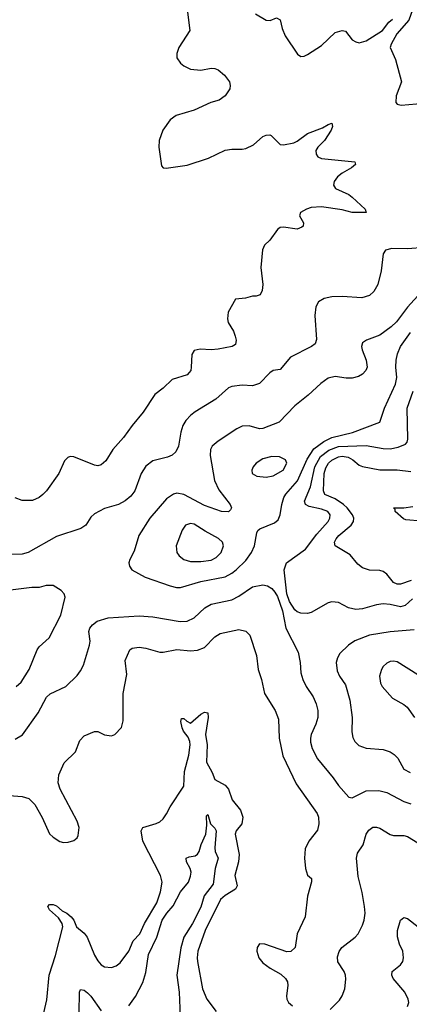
# Model space of a CAD drawing. Header units: inches. Extents: x 884549 to 1028252, y 526810 to 653624.
# Tile 728 of 1056: x 992396 to 994661, y 581600 to 587332. Entities that reach past the tile are written whole.
import ezdxf

# ---------------------------------------------------------------- set-up
doc = ezdxf.new("R2010")
doc.units = ezdxf.units.IN
doc.header["$MEASUREMENT"] = 0
doc.layers.add('A9598', color=7, linetype='Continuous')

msp = doc.modelspace()

# ---------------------------------------------------------------- linework, layer by layer
at = {"layer": 'A9598', "color": 5}
for points, elevation in [([(993367.6, 587407.6), (993384.9, 587270), (993321.7, 587170), (993310, 587135.3), (993310.3, 587110.3), (993330, 587078.4), (993350, 587063.7), (993390, 587045.2), (993450, 587039), (993510, 587050.2), (993530, 587048.7), (993550, 587040.3), (993586, 587010), (993616.3, 586970), (993620.5, 586950), (993617.1, 586930), (993590.2, 586889.8), (993555.3, 586864.7), (993507.3, 586850), (993410, 586805.7), (993305.4, 586774.6), (993270, 586749.6), (993228.7, 586690), (993207, 586630), (993204.2, 586590), (993221.4, 586481.4), (993230.7, 586470.7), (993248.2, 586468.2), (993370, 586485.2), (993494.7, 586525.3), (993590, 586572.2), (993630, 586579.5), (993690, 586578.7), (993710, 586583.1), (993755.5, 586604.5), (993810, 586653), (993830, 586660.5), (993850, 586663), (993859, 586659), (993910, 586605.5), (993930, 586603), (993990, 586615.3), (994010, 586624.6), (994069.9, 586670.1), (994157.5, 586702.5), (994190, 586723.1), (994210.4, 586730.4), (994215.3, 586710), (994206.4, 586690), (994167.6, 586630), (994129.4, 586590.6), (994118.3, 586570), (994119.5, 586550), (994130, 586533.4), (994150, 586523.7), (994345.4, 586505.4), (994347.7, 586490), (994324.4, 586470), (994270, 586438.5), (994243, 586417), (994224.7, 586390), (994221.5, 586370), (994232.7, 586350), (994310, 586314.3), (994330, 586298.9), (994404.9, 586230), (994410.7, 586210), (994330, 586209.8), (994270, 586225.3), (994150, 586242.6), (994090, 586239), (994063, 586230), (994028.2, 586210), (994023.1, 586190), (994045.3, 586150), (994043.8, 586130), (994036.4, 586123.6), (994010, 586112.6), (993930, 586125.4), (993910, 586123.1), (993894.9, 586110), (993851.2, 586048.8), (993819.6, 586020.4), (993807, 585993), (993798.9, 585890), (993810.3, 585790), (993805.1, 585754.9), (993794, 585730), (993770, 585722), (993750, 585723.7), (993708.5, 585711.5), (993650, 585704.5), (993608.9, 585630), (993604.2, 585590), (993608.9, 585570), (993638.7, 585518.7), (993648.7, 585490), (993654.2, 585465.8), (993650, 585442), (993630.5, 585429.5), (993550, 585414.5), (993510, 585411), (993445.7, 585414.3), (993410, 585406.6), (993396.5, 585383.5), (993393.7, 585310), (993390.3, 585290), (993382, 585278), (993370, 585265.6), (993283, 585237), (993230, 585186.3), (993181.6, 585150), (993113.5, 585046.5), (993050.4, 584970), (993000.5, 584899.5), (992937.1, 584830), (992896.7, 584763.3), (992870, 584740.7), (992850, 584735.6), (992830, 584738.7), (992710, 584787.3), (992690, 584789.5), (992676.1, 584783.9), (992656.5, 584763.5), (992622.6, 584690), (992552, 584590), (992530, 584567.3), (992510, 584549.6), (992470, 584533.6), (992410, 584534), (992370, 584549.4)], 2220), ([(994679, 587390), (994658.1, 587330), (994589.2, 587250.8), (994555.9, 587190), (994550.4, 587170.4), (994580.3, 587100.3), (994616.3, 586970), (994585.5, 586890), (994582.8, 586850), (994590, 586841), (994614, 586834), (994746.8, 586846.8)], 2240), ([(993767.3, 587367.3), (993830, 587330.5), (993851.5, 587328.5), (993890, 587344), (993910, 587331.3), (993921.4, 587281.4), (993938.6, 587238.6), (994012.1, 587132.1), (994030, 587119.1), (994050, 587120.5), (994070, 587130.4), (994150, 587182), (994230, 587257.6), (994270, 587270.4), (994290, 587266), (994330, 587216), (994350, 587202.8), (994370, 587197.3), (994410, 587208.7), (994504.5, 587270), (994542.8, 587317.2), (994563.9, 587336.1)], 2240), ([(994750, 586006.2), (994650, 585998.5), (994558.9, 586001.1), (994522, 585990), (994508.5, 585970), (994498.3, 585870), (994478.9, 585790), (994455.8, 585750), (994430, 585726), (994386.1, 585713.9), (994270, 585721), (994210, 585719.1), (994166.8, 585710), (994133.4, 585690), (994118.7, 585661.3), (994111.8, 585610), (994120.9, 585470), (994114.2, 585445.8), (994093.4, 585430), (993970, 585368), (993910, 585295.6), (993870, 585289.6), (993850, 585275.6), (993790, 585214.7), (993750, 585201.1), (993690, 585204.4), (993630, 585197.4), (993610, 585189.7), (993537.2, 585122.8), (993416.4, 585050), (993390.2, 585029.8), (993361.7, 584998.3), (993344.7, 584970), (993332.2, 584930), (993318.9, 584850), (993304, 584816), (993283.2, 584796.8), (993255.2, 584784.8), (993170, 584763.9), (993130, 584733.7), (993102.4, 584690), (993066.2, 584590), (993041.6, 584558.4), (993010, 584531.8), (992970, 584509.8), (992890, 584486.3), (992830, 584456.2), (992810, 584436), (992780.5, 584390), (992750.8, 584370), (992610, 584323.1), (992444.9, 584230), (992410, 584219.8), (992330, 584218.3)], 2240), ([(994730, 585746), (994650, 585659.7), (994586.8, 585573.2), (994556.4, 585543.6), (994490, 585495.8), (994413, 585467), (994390, 585452), (994384.2, 585430), (994387.4, 585410), (994410.3, 585350), (994416, 585310), (994408.5, 585290), (994390, 585268), (994365.4, 585254.6), (994330, 585245.7), (994294.4, 585245.6), (994230, 585254.5), (994190, 585244.8), (994146.2, 585213.8), (994074.2, 585145.8), (993995.3, 585084.7), (993905.5, 584990), (993810, 584952.8), (993790, 584951.1), (993730, 584968.4), (993690, 584965.4), (993658, 584950), (993550, 584879.1), (993514.9, 584850), (993504.7, 584830), (993504.2, 584795.8), (993529.5, 584649.5), (993554.3, 584594.3), (993619.3, 584510), (993627.3, 584490), (993622, 584478), (993610, 584467.6), (993569, 584470), (993470, 584504.2), (993350, 584567.3), (993310, 584575.1), (993289.4, 584570.6), (993250, 584542.3), (993153, 584430), (993089.2, 584330), (993061.5, 584238.5), (993035.5, 584190), (993030.7, 584170.7), (993034, 584150), (993047.3, 584130), (993126.3, 584086.3), (993270, 584036), (993307.1, 584027.1), (993330, 584026.7), (993450, 584061.4), (993590, 584088.6), (993629.8, 584110), (993655, 584130), (993710, 584184.5), (993743.9, 584230), (993761.5, 584270), (993774.3, 584345.7), (993780.8, 584359.2), (993792, 584368), (993877.3, 584402.7), (993898.8, 584421.2), (993910.7, 584449.3), (993920.2, 584510), (993931.9, 584550), (993943.4, 584570), (994011.5, 584648.5), (994066.9, 584773.1), (994105.7, 584834.3), (994163.9, 584876.1), (994210, 584899.2), (994330.6, 584929.4), (994490.8, 584989.2), (994517.7, 585070), (994580.9, 585210), (994587.9, 585250), (994583, 585310), (994584.8, 585350), (994592.8, 585387.2), (994609.8, 585430.2), (994667.9, 585512)], 2260), ([(994679.5, 583960.5), (994637.6, 583922.4), (994610, 583914.5), (994550, 583927.7), (994508.7, 583931.3), (994470, 583925.8), (994390, 583901.4), (994350, 583898.2), (994308.4, 583908.4), (994250, 583939.7), (994210, 583943.5), (994190, 583936.9), (994090, 583880.5), (994070, 583874.3), (994030, 583877.4), (994010, 583884.7), (993996.1, 583896.1), (993965.2, 583945.2), (993949.6, 583990.4), (993934.3, 584130), (993948.2, 584170), (994058.3, 584250), (994122.7, 584337.3), (994189, 584410), (994199.1, 584430), (994200.2, 584450), (994188.4, 584470), (994150, 584483.4), (994078.2, 584498.2), (994058.2, 584510), (994051.7, 584530), (994087.6, 584612.4), (994112.7, 584730), (994144.9, 584790), (994193.7, 584826.3), (994250, 584847.3), (994410, 584853.5), (994510, 584836.1), (994550, 584833.3), (994597.1, 584842.9), (994638.5, 584861.5), (994648.2, 584871.8), (994653.3, 584890), (994649.4, 585070), (994682.8, 585170)], 2240), ([(994672.7, 584067.3), (994610, 584046.7), (994590, 584046.6), (994570, 584054.8), (994530, 584104.5), (994510, 584118.8), (994490, 584124.8), (994430, 584126.6), (994390, 584141.3), (994362.2, 584162.2), (994316.5, 584216.5), (994229.7, 584270), (994226.4, 584290), (994235.5, 584310), (994252.5, 584330), (994322.9, 584390), (994336.8, 584410), (994338.3, 584430), (994330.6, 584450), (994300.2, 584490), (994278.8, 584510), (994230, 584542.8), (994170, 584567.4), (994162.5, 584590), (994166.2, 584690), (994176, 584724), (994191.6, 584750), (994210, 584768.4), (994250, 584787.3), (994270.3, 584790.3), (994305.3, 584785.3), (994332.1, 584770), (994370, 584738.7), (994390, 584730.1), (994490, 584710.8), (994590, 584711.7), (994670, 584702.6)], 2220), ([(994732.2, 584412.2), (994640.6, 584420.6), (994627.1, 584427.1), (994579.8, 584470), (994579.8, 584479.8), (994569.9, 584490.1), (994629.6, 584489.6), (994682.4, 584497.6)], 2180), ([(992376.3, 583450), (992404.6, 583475.4), (992451.4, 583548.6), (992496.9, 583663.1), (992510, 583681.3), (992566.8, 583733.2), (992635.2, 583864.8), (992659.5, 583970), (992654.5, 583990), (992637, 584010), (992590, 584037.4), (992550, 584038.7), (992510, 584025.6), (992465.9, 584025.9), (992295.3, 584004.7)], 2260), ([(992370, 583144.2), (992411.9, 583168.1), (992502.5, 583297.5), (992552.2, 583387.8), (992573.4, 583406.6), (992664.5, 583450), (992730, 583514.9), (992750, 583540.5), (992766.6, 583573.4), (992801.6, 583690), (992806.1, 583713.9), (992798.9, 583770), (992803.8, 583790), (992819.7, 583810), (992847.1, 583830), (992910, 583849.4), (993090, 583862.3), (993170, 583855.2), (993328.2, 583828.2), (993370, 583831.5), (993410, 583849), (993472.4, 583907.6), (993510, 583929.3), (993630, 583955.4), (993670, 583975.4), (993749.4, 584030.6), (993810, 584043), (993836.8, 584036.8), (993861.4, 584021.4), (993880, 584000), (993894.1, 583974.1), (993923.6, 583890), (993943.9, 583790), (994014.2, 583650), (994027.1, 583590), (994030.2, 583530), (994041.3, 583490), (994062, 583450), (994103.2, 583390), (994120.2, 583350), (994128.7, 583310), (994130.2, 583270), (994118, 583230), (994090.2, 583170), (994086.4, 583150), (994086.3, 583126.3), (994096.1, 583090), (994128.1, 583028.1), (994219, 582919), (994250, 582873.7), (994310, 582806), (994330, 582801.6), (994410, 582843.6), (994484.5, 582844.5), (994530, 582832.2), (994630, 582781.3), (994670, 582767.7)], 2240), ([(992310, 582817), (992410.3, 582810.3), (992450, 582797.6), (992483.7, 582763.7), (992527.4, 582687.4), (992570, 582592.7), (992590, 582572), (992630, 582547.7), (992650, 582542.7), (992677, 582543), (992710, 582552.7), (992729.5, 582570), (992736.4, 582583.6), (992742, 582630), (992730, 582666), (992631.9, 582851.9), (992619.7, 582890), (992623.3, 582936.7), (992654.6, 583005.4), (992720.5, 583070), (992744.9, 583135.1), (992770, 583162), (992830, 583188.2), (992850, 583188), (992890, 583168.2), (992930, 583163.8), (992950, 583170.6), (992988.4, 583211.6), (992998.5, 583250), (992997.6, 583410), (993019.4, 583520.6), (993010, 583602), (993037.1, 583662.9), (993050, 583673.7), (993090, 583678.5), (993130, 583674.2), (993210, 583651), (993230, 583651), (993310, 583666.4), (993390, 583658.6), (993430, 583661.4), (993470, 583677.1), (993530, 583740.2), (993561.6, 583758.4), (993670, 583781.5), (993710, 583771.8), (993733.6, 583750), (993773.4, 583630), (993782.9, 583550), (993802.2, 583490), (993820.3, 583410), (993880.5, 583310), (993899.9, 583259.9), (993904.1, 583150), (993926.4, 583046.4), (994003.2, 582883.2), (994124.9, 582710), (994132.6, 582690), (994136.1, 582650), (994127.1, 582612.9), (994076.5, 582550), (994055.3, 582504.7), (994051.3, 582450), (994056.9, 582390), (994070, 582352.4), (994093.1, 582333.1), (994093.1, 582313.1), (994068.7, 582228.7), (994056.3, 582110), (994010.2, 582010), (993997, 581930), (993972.7, 581907.3), (993950, 581905.4), (993821.2, 581950), (993790, 581952.6), (993776, 581930), (993774.3, 581910), (993786.7, 581870), (993810, 581841.1), (993852.4, 581810), (993915.2, 581775.2), (993942.3, 581750), (993952.6, 581730), (993954.9, 581710), (993946.7, 581650), (993948.4, 581630), (993958, 581610), (993983, 581590)], 2220), ([(994690, 583781), (994550.8, 583769.2), (994430.1, 583749.9), (994344.6, 583715.4), (994308.6, 583691.4), (994258.2, 583641.8), (994242.9, 583617.1), (994235.3, 583590), (994240.9, 583540.9), (994256, 583510), (994290, 583460.5), (994314.7, 583370), (994329.2, 583270), (994326.5, 583186.5), (994333.4, 583153.4), (994343.7, 583130), (994367.5, 583107.5), (994410, 583090.2), (994510, 583082.7), (994550, 583068.9), (994574.2, 583054.2), (994593.7, 583033.7), (994630, 582968.5), (994666, 582950)], 2260), ([(994710, 583518.3), (994590, 583593.7), (994570, 583597.7), (994550, 583595.1), (994530, 583586), (994510, 583566.6), (994500.3, 583550), (994488.9, 583510), (994493.1, 583470), (994503.1, 583450), (994563, 583383), (994630, 583344.9), (994648.2, 583330), (994691.8, 583270)], 2280), ([(992536.9, 581550), (992553.8, 581626.2), (992567.1, 581770), (992604.9, 581884.9), (992646.6, 582050), (992643.4, 582070), (992622.5, 582102.5), (992569.4, 582150), (992559.5, 582170), (992570, 582181.7), (992590, 582181.4), (992610, 582172.7), (992643.3, 582143.3), (992670.1, 582130.1), (992695.6, 582110), (992710.2, 582090), (992727.1, 582050), (992770, 582013.8), (992787.8, 581990), (992830, 581885.3), (992850, 581852), (992870, 581830.4), (992890, 581818.7), (992930, 581813.7), (992957, 581823), (992979.5, 581840.5), (993030, 581908.5), (993055, 581970), (993093.6, 582010), (993122.4, 582070), (993192.5, 582190), (993214.8, 582254.8), (993223.4, 582310), (993214.9, 582350), (993112.4, 582550), (993101.5, 582610), (993112.7, 582630), (993190, 582652.7), (993210, 582662.7), (993230, 582680.2), (993250.5, 582709.5), (993270, 582750.3), (993350.5, 582869.5), (993355.1, 582955.1), (993378.9, 583050), (993388, 583110), (993385.6, 583130), (993375.1, 583155.1), (993349, 583190), (993340.7, 583210), (993333.3, 583246.7), (993336.4, 583263.6), (993350, 583263.7), (993367.5, 583247.5), (993390, 583236.5), (993450, 583289.6), (993470, 583301.4), (993490, 583297.7), (993492.4, 583270), (993475.9, 583170), (993486.7, 583110), (993482.1, 583010), (993515.5, 582950), (993530, 582908.2), (993590, 582876.4), (993610, 582853), (993631, 582791), (993680.3, 582730), (993692.6, 582690), (993686.9, 582650), (993655.5, 582610), (993648.2, 582590), (993671.1, 582471.1), (993668, 582430), (993647.8, 582350), (993660.2, 582290), (993650.7, 582269.3), (993590, 582233.6), (993562.6, 582210), (993473.7, 582030), (993432.4, 581910), (993427.3, 581870), (993429.4, 581850), (993459.8, 581690), (993484.5, 581630), (993537.4, 581557.4)], 2180), ([(993030, 581590.2), (993070, 581644.7), (993112.3, 581727.7), (993130, 581785.5), (993144.2, 581890), (993193.9, 581990), (993225.2, 582090), (993251, 582130), (993287.7, 582172.3), (993330, 582254), (993376.9, 582310), (993390, 582346.8), (993392.7, 582370), (993387.4, 582390), (993365.6, 582430), (993363.5, 582450), (993381, 582459), (993415.3, 582464.7), (993430, 582474.3), (993440.3, 582490), (993451.3, 582530), (993477.3, 582590), (993483.1, 582643.1), (993482.7, 582697.3), (993490, 582704.7), (993504.9, 582650), (993530, 582626), (993539.3, 582610), (993530.1, 582510), (993532.9, 582490), (993550.1, 582449.9), (993533.2, 582390), (993521, 582299), (993468.5, 582231.5), (993450, 582166.1), (993401.1, 582070), (993351.1, 581990), (993332.1, 581927.9), (993310.6, 581770), (993323.4, 581670), (993329.4, 581530)], 2160), ([(994202, 581570), (994255.6, 581624.4), (994270.8, 581650), (994286, 581690), (994292.9, 581747.1), (994290.5, 581770), (994282.9, 581790), (994246.5, 581846.5), (994243.5, 581876.5), (994253.3, 581906.7), (994269.9, 581930.1), (994347.1, 581990), (994363.8, 582010), (994390, 582061.3), (994398.9, 582090), (994403.9, 582130), (994401.2, 582170), (994387.6, 582250), (994363.3, 582343.3), (994354.6, 582450), (994360.7, 582479.3), (994392.5, 582527.5), (994411.1, 582590), (994425.5, 582614.5), (994450, 582630.4), (994470, 582631.7), (994490, 582624.9), (994550, 582588.1), (994570, 582582.6), (994630, 582582), (994650, 582576.1), (994710, 582539)], 2220), ([(994650, 581587.8), (994657.8, 581610), (994654, 581630), (994635, 581670), (994566.7, 581750), (994559.1, 581770), (994561.6, 581790), (994610, 581830.2), (994622.8, 581850), (994628.4, 581870), (994624.2, 581910), (994604.1, 581950), (994592.7, 581992.7), (994592.5, 582030), (994610, 582088.9), (994630, 582104.7), (994650, 582100.2), (994712.2, 582050)], 2180), ([(992742.3, 581550), (992744, 581670), (992750, 581686.8), (992770, 581681.3), (992790, 581667.4), (992810, 581647.7), (992870, 581560.9)], 2160)]:
    msp.add_lwpolyline(points, dxfattribs=dict(at, elevation=elevation))
at = {"layer": 'A9598', "color": 5, "elevation": 2280}
for points in [[(993862, 584790), (993810, 584776), (993770.4, 584750), (993754, 584730), (993745.3, 584710), (993748.2, 584690), (993775.4, 584675.4), (993830, 584668.2), (993870, 584677.2), (993928.2, 584710), (993949.6, 584750), (993940.7, 584770), (993906.4, 584786.4)], [(993390, 584398.5), (993360.5, 584390), (993340.2, 584359.8), (993306, 584270), (993310.2, 584230.2), (993323.7, 584210), (993349.4, 584189.4), (993390, 584178.9), (993450, 584177.9), (993510, 584186.4), (993539.1, 584200.9), (993566.8, 584230), (993581.5, 584270), (993575.4, 584290), (993552.5, 584312.5), (993473.7, 584353.7), (993410, 584394.5)]]:
    msp.add_lwpolyline(points, close=True, dxfattribs=at)

doc.saveas('drawing.dxf')
